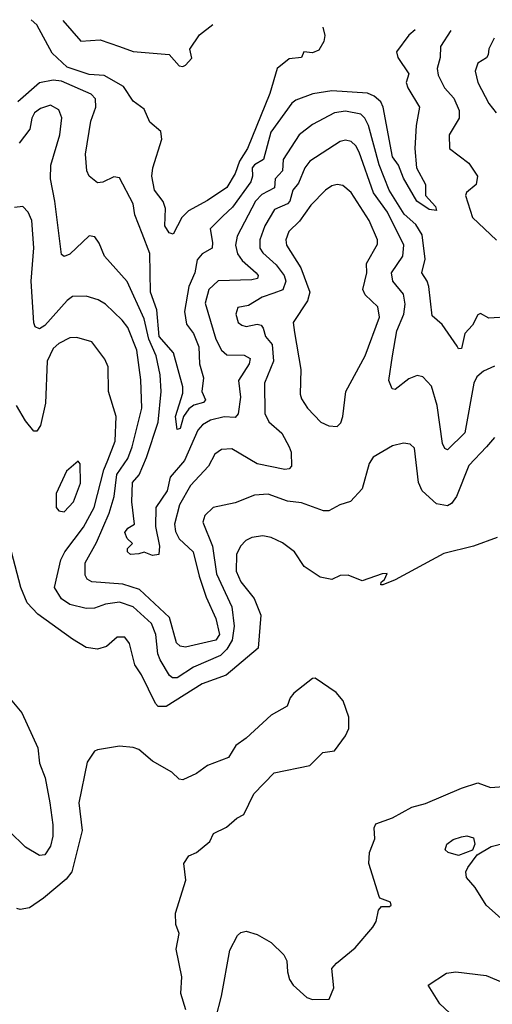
# Model space of a CAD drawing. Extents: x 1552294 to 1694791, y 811929 to 917222.
# Tile 390 of 643: x 1630553 to 1632267, y 912215 to 915782. Entities that reach past the tile are written whole.
import ezdxf

# ---------------------------------------------------------------- set-up
doc = ezdxf.new("R2010")
doc.units = 0

msp = doc.modelspace()

# ---------------------------------------------------------------- linework, layer by layer
at = {"layer": '0CON10XD'}
for points in [[(1631652.6, 915754.5), (1631659.4, 915725), (1631656.6, 915703.4), (1631638.8, 915671.2), (1631615, 915662), (1631584.1, 915665.9), (1631575.4, 915644.6), (1631530.2, 915639.8), (1631487.6, 915605), (1631460.2, 915515), (1631379, 915315), (1631350.3, 915269.7), (1631335, 915224.4), (1631305, 915174.2), (1631235, 915126.6), (1631165, 915090), (1631141.1, 915065), (1631110, 915005), (1631095, 915010), (1631080, 915035), (1631081.7, 915098.3), (1631073.8, 915123.8), (1631042.2, 915165), (1631032.5, 915215), (1631036.2, 915245), (1631068.8, 915348.8), (1631065, 915377.5), (1631025, 915411.2), (1631005, 915457.5), (1630965, 915487.1), (1630930, 915540), (1630859.5, 915579.5), (1630805, 915584), (1630725, 915609.5), (1630670.6, 915660.6), (1630615, 915763.8), (1630594.6, 915782)], [(1630709.7, 915779), (1630775, 915704.6), (1630845, 915708.8), (1630915.3, 915685.3), (1630965, 915666.7), (1631095, 915655.5), (1631131.2, 915615), (1631145, 915611.9), (1631155, 915617.1), (1631177.9, 915642.1), (1631170, 915675), (1631205, 915727.1), (1631254.2, 915764.8)], [(1631987.3, 915745.8), (1631964.3, 915725.7), (1631919.4, 915665), (1631924.3, 915645), (1631964.6, 915585.4), (1631955.4, 915555), (1631961.2, 915535), (1632003.2, 915465), (1631990.8, 915399.2), (1631986.1, 915315), (1631991.9, 915245), (1632025.4, 915185), (1632025.4, 915145), (1632061.5, 915105), (1632065, 915091.2), (1632038.1, 915095), (1631993.3, 915125), (1631945, 915208.5), (1631927, 915255), (1631904.9, 915284.9), (1631871.7, 915465), (1631862.5, 915485), (1631838.8, 915505), (1631815, 915515.4), (1631685, 915524.8), (1631616, 915514), (1631555, 915491.1), (1631540.9, 915479.1), (1631464.7, 915375), (1631438.1, 915275), (1631405, 915256.3), (1631396.4, 915245), (1631398, 915215), (1631392, 915195), (1631325, 915103.3), (1631289.9, 915070.1), (1631243.6, 915025), (1631253.2, 914975), (1631250.9, 914955), (1631215, 914933.9), (1631197.5, 914912.5), (1631188.6, 914865), (1631166.3, 914815), (1631150.8, 914725), (1631158.8, 914678.8), (1631183.3, 914645), (1631202.6, 914597.4), (1631205.8, 914535.8), (1631219.5, 914485), (1631213.8, 914435), (1631227.3, 914405), (1631219.5, 914395), (1631185, 914386), (1631167, 914373), (1631147.9, 914345), (1631135, 914301.1), (1631125, 914297.5), (1631118.5, 914345), (1631145, 914428.6), (1631145, 914452), (1631111, 914575), (1631059.1, 914635), (1631051.1, 914731.1), (1631027.5, 914795), (1631025.2, 914935), (1630998.1, 915008.1), (1630971.3, 915075), (1630964.7, 915115), (1630915, 915208.9), (1630895, 915213.2), (1630855, 915193.5), (1630835, 915191.4), (1630805.4, 915215.4), (1630796.7, 915235), (1630792, 915295), (1630811.6, 915415), (1630829.7, 915465), (1630827.9, 915495), (1630812.4, 915512.4), (1630705, 915559.6), (1630675, 915563), (1630625, 915552.8), (1630547.2, 915485)], [(1632117.1, 915742.4), (1632079.4, 915685), (1632078.2, 915645), (1632067.5, 915605), (1632070.9, 915580.9), (1632093.8, 915535), (1632127.2, 915497.2), (1632147.3, 915452.7), (1632147.3, 915425), (1632110.9, 915365), (1632111.8, 915315), (1632182.3, 915262.3), (1632213.3, 915215), (1632208.5, 915185), (1632174.1, 915155.9), (1632170.4, 915145), (1632195.4, 915065), (1632282.8, 914982.8)], [(1632274.5, 915715), (1632255, 915676.7), (1632252.5, 915655), (1632245.9, 915644.1), (1632215.3, 915624.7), (1632204.7, 915595), (1632215.4, 915555), (1632255, 915478.1), (1632281.1, 915445)], [(1632333.8, 914706.2), (1632255, 914701.1), (1632225, 914717.8), (1632215, 914712.5), (1632195, 914676), (1632167.1, 914645), (1632155, 914591.4), (1632145, 914589.2), (1632139.7, 914599.7), (1632085, 914677.8), (1632049.5, 914709.5), (1632037.2, 914815), (1632031.6, 914835), (1632011.6, 914865), (1632023.9, 914915), (1632012.7, 915002.7), (1631989.9, 915039.9), (1631947.2, 915077.2), (1631892.9, 915165), (1631856.6, 915256.6), (1631818.2, 915398.2), (1631805, 915425.4), (1631790, 915440), (1631735, 915451.1), (1631695.5, 915444.5), (1631615, 915401.9), (1631566.8, 915365), (1631509.4, 915275), (1631505.9, 915235), (1631479.3, 915205), (1631477.4, 915172.6), (1631431.7, 915148.3), (1631408.1, 915125), (1631342.2, 914997.8), (1631336.4, 914965), (1631343.8, 914933.8), (1631359.9, 914909.9), (1631411.2, 914865), (1631417.9, 914855), (1631416, 914845), (1631395, 914839.2), (1631273.7, 914836.3), (1631239.4, 914805), (1631225.8, 914755), (1631264.5, 914625), (1631284.7, 914585), (1631305, 914567.5), (1631367.3, 914567.3), (1631389.1, 914555), (1631385.8, 914535), (1631346.7, 914475), (1631353.6, 914415), (1631345.7, 914354.3), (1631335, 914341.1), (1631295, 914343.1), (1631245, 914331), (1631216.7, 914315), (1631199.2, 914295), (1631151.6, 914185), (1631098.7, 914125), (1631088.1, 914075), (1631047.7, 914015), (1631045.9, 913945.9), (1631060, 913875), (1631057.8, 913845), (1631035, 913841.1), (1631005, 913853.3), (1630985, 913847.5), (1630955, 913844.3), (1630943.8, 913855), (1630943.9, 913866.1), (1630962.5, 913885), (1630942.7, 913902.7), (1630934.4, 913925), (1630945, 913940), (1630970, 913955), (1630960.7, 914035), (1630962.6, 914105), (1630986.2, 914133.8), (1631013.8, 914196.2), (1631055.4, 914324.6), (1631067, 914435), (1631062.8, 914495), (1631048.3, 914565), (1631022, 914625), (1631005, 914698.2), (1630943.2, 914833.2), (1630861.2, 914925), (1630842.1, 914972.1), (1630825.4, 914995.4), (1630805, 914999.5), (1630735, 914933.1), (1630715, 914924.4), (1630705, 914931.2), (1630681.1, 915125), (1630665.4, 915205), (1630666.1, 915255), (1630698.6, 915365), (1630706.4, 915426.4), (1630695.5, 915455), (1630665, 915472.4), (1630629.2, 915460.8), (1630607.7, 915445), (1630597.3, 915425), (1630590.5, 915385), (1630551, 915335)], [(1632275, 914526.9), (1632235, 914508.5), (1632211.7, 914488.3), (1632199.7, 914465), (1632167.4, 914285), (1632105, 914223.8), (1632095, 914228.5), (1632087.2, 914247.2), (1632067, 914385), (1632046.8, 914455), (1632015, 914488), (1631995, 914492.9), (1631965, 914481.5), (1631915, 914442.5), (1631904.4, 914444.4), (1631891.9, 914475), (1631905.9, 914565), (1631920.9, 914655), (1631946.9, 914715), (1631951.7, 914751.7), (1631945, 914787.8), (1631906, 914835), (1631901.6, 914865), (1631943.2, 914925), (1631946.8, 914965), (1631886.8, 915085), (1631836.1, 915155), (1631785, 915302.5), (1631772.7, 915325), (1631755, 915341.1), (1631735, 915345.3), (1631715, 915341.2), (1631605, 915269.6), (1631587.9, 915245), (1631565, 915190), (1631544.4, 915165), (1631533.3, 915125), (1631525, 915114.8), (1631477.8, 915095), (1631441.9, 915035), (1631423.8, 914985), (1631424.8, 914955), (1631435, 914938), (1631483.9, 914893.9), (1631512, 914855), (1631518.3, 914835), (1631507.1, 914802.9), (1631475, 914792), (1631433.2, 914776.8), (1631383.1, 914746.9), (1631345, 914740), (1631336.7, 914715), (1631345.6, 914685), (1631358.6, 914675), (1631375, 914671), (1631415, 914678.7), (1631428.8, 914675), (1631436.9, 914665), (1631444.3, 914635), (1631469.3, 914605), (1631473.4, 914545), (1631441.6, 914465), (1631442.5, 914355), (1631456.8, 914325), (1631503.9, 914283.9), (1631530.6, 914235), (1631538.2, 914215), (1631539.5, 914165), (1631531.2, 914155), (1631515, 914153.1), (1631415, 914173.1), (1631322.8, 914227.2), (1631285.3, 914224.7), (1631261.2, 914208.8), (1631237.9, 914165), (1631172.3, 914095), (1631133.3, 914025), (1631114.8, 913955), (1631118.4, 913928.4), (1631131.7, 913901.7), (1631182, 913855), (1631204.3, 913765.7), (1631229.8, 913689.8), (1631265, 913612.9), (1631278.3, 913555), (1631265, 913533.9), (1631155, 913509.4), (1631135, 913512.6), (1631121.7, 913525), (1631096.8, 913616.8), (1630987.8, 913717.8), (1630927.9, 913737.9), (1630815.6, 913745.6), (1630798.5, 913755), (1630790.4, 913770.4), (1630790.8, 913815), (1630832, 913888), (1630877.7, 913995), (1630895.5, 914055), (1630905.9, 914135), (1630945, 914192.8), (1630961.9, 914235), (1630996.7, 914375), (1630992.2, 914477.8), (1630977.7, 914585), (1630945, 914666.9), (1630925, 914694.1), (1630865, 914752.1), (1630837.7, 914767.7), (1630795, 914780.4), (1630745, 914778.9), (1630725, 914764.5), (1630645, 914673.8), (1630625, 914662.5), (1630609.8, 914669.8), (1630604.2, 914684.2), (1630594.8, 914834.8), (1630605.3, 914955.3), (1630597.3, 915055), (1630583.6, 915085), (1630565.3, 915105.3), (1630535, 915101.9)], [(1631705, 914308.6), (1631717.7, 914322.3), (1631725.3, 914344.7), (1631736.2, 914435), (1631805.7, 914564.3), (1631857.7, 914705), (1631852.4, 914742.4), (1631806.6, 914785), (1631798.1, 914805), (1631811.7, 914865), (1631811.5, 914898.5), (1631851.4, 914968.6), (1631850.5, 914985), (1631821.1, 915055), (1631755, 915155.5), (1631725, 915181.2), (1631704.5, 915184.5), (1631685, 915180), (1631661.8, 915165), (1631609.8, 915110.2), (1631567.7, 915052.3), (1631529.1, 915015), (1631518.1, 914985), (1631520.5, 914965), (1631573.4, 914883.4), (1631605.2, 914795), (1631596.6, 914763.4), (1631545.4, 914685), (1631549.4, 914649.4), (1631573.1, 914515), (1631570, 914425), (1631575, 914408.8), (1631596.7, 914375), (1631645, 914324.4), (1631675, 914310.9), (1631705, 914308.6)], [(1632275, 914268.1), (1632246.5, 914235), (1632182.7, 914167.3), (1632137.3, 914055), (1632119.9, 914030.1), (1632105, 914021.2), (1632065, 914028), (1632012.5, 914075), (1632000, 914105), (1631985, 914230), (1631970, 914245), (1631945, 914248.6), (1631905, 914238.9), (1631835, 914197.8), (1631820.9, 914175), (1631795, 914082.9), (1631753, 914037), (1631714, 914025), (1631675, 914002.5), (1631655, 914002.9), (1631575, 914032.5), (1631525, 914037.7), (1631455, 914063.2), (1631405, 914059.2), (1631335, 914031.8), (1631255, 914015.5), (1631225, 913985.7), (1631218, 913962), (1631252.7, 913875), (1631267, 913775), (1631322.8, 913655), (1631331.6, 913585), (1631323.8, 913535), (1631305, 913501.5), (1631281.1, 913478.9), (1631183.5, 913436.5), (1631125, 913398.1), (1631108, 913398), (1631096.8, 913406.8), (1631063.1, 913463.1), (1631054.8, 913485), (1631047.4, 913555), (1631031.7, 913595), (1630965, 913655.7), (1630915, 913672.3), (1630865, 913664.4), (1630825, 913649.8), (1630795, 913648.7), (1630735, 913663.5), (1630705, 913684.1), (1630679.3, 913725), (1630702.1, 913825), (1630717, 913855), (1630785, 913944.2), (1630823.9, 914015), (1630858.2, 914151.8), (1630873.2, 914186.8), (1630900, 914255), (1630903.1, 914345), (1630875.8, 914435), (1630874.4, 914525), (1630862.6, 914552.6), (1630815, 914615.6), (1630761.1, 914631.1), (1630735, 914629.6), (1630695, 914609.1), (1630675, 914590.5), (1630653, 914545), (1630647, 914393), (1630628.5, 914311.5), (1630615, 914292), (1630605, 914292), (1630575, 914328.6), (1630542.1, 914385)], [(1630715, 913999.2), (1630748.5, 914035), (1630773.4, 914103.4), (1630773.3, 914173.3), (1630765, 914182.5), (1630722.9, 914147.1), (1630685.5, 914065.5), (1630685.8, 914015), (1630695, 914002.5), (1630715, 913999.2)], [(1632285, 913906.9), (1632198.8, 913875), (1632092, 913848), (1631915, 913753.3), (1631870, 913735), (1631862.5, 913735), (1631863.8, 913745), (1631876.1, 913753.9), (1631886.4, 913776.4), (1631867.5, 913775), (1631795, 913748.8), (1631745, 913769.6), (1631715, 913768.2), (1631685, 913754.4), (1631642.8, 913762.8), (1631585, 913801.4), (1631549.5, 913855), (1631507, 913887), (1631465, 913906.2), (1631435, 913912.2), (1631395, 913906.9), (1631373.1, 913895), (1631354.5, 913875), (1631340, 913845), (1631339, 913785), (1631355, 913746), (1631404.2, 913685), (1631427.3, 913625), (1631418.8, 913505), (1631302, 913408), (1631215, 913376.2), (1631085, 913294.1), (1631055, 913294.2), (1631046.4, 913305), (1630995, 913408.8), (1630970.8, 913445), (1630952.1, 913522.1), (1630935, 913545.8), (1630906.7, 913545), (1630868.3, 913511.7), (1630835, 913502.2), (1630795, 913507.5), (1630745, 913537.5), (1630618.9, 913628.9), (1630580, 913670), (1630557.3, 913725), (1630510, 913905)], [(1631156.1, 912195), (1631138.1, 912255), (1631142, 912315), (1631121.3, 912415), (1631132.1, 912472.1), (1631119.2, 912505), (1631118.1, 912545), (1631155.5, 912665), (1631148.6, 912725), (1631167, 912753), (1631194.4, 912765.6), (1631243.3, 912805), (1631256.2, 912833.8), (1631303.3, 912856.7), (1631340.7, 912889.3), (1631366.7, 912903.3), (1631402.7, 912977.3), (1631475.9, 913054.1), (1631605, 913080), (1631652.6, 913127.4), (1631695, 913133.3), (1631735, 913187.5), (1631746.7, 913215), (1631747.5, 913255), (1631726, 913315), (1631700.6, 913345), (1631625, 913397.1), (1631615, 913395.8), (1631547.4, 913342.6), (1631534.2, 913325), (1631523.8, 913295), (1631465, 913262.5), (1631375, 913179.4), (1631337.4, 913152.6), (1631310.3, 913109.7), (1631235, 913080), (1631195, 913051.1), (1631145, 913028.8), (1631131.2, 913031.2), (1631105, 913056), (1631035, 913096), (1630985, 913138.8), (1630965, 913146), (1630915, 913150.8), (1630835, 913136.7), (1630825, 913132.5), (1630797.7, 913092.3), (1630768.2, 912945), (1630780.5, 912845), (1630742.4, 912695), (1630721.5, 912668.5), (1630639.7, 912600.3), (1630588.7, 912565), (1630555, 912558.3), (1630542.7, 912562.7)], [(1630475, 913373.1), (1630561, 913271), (1630619.2, 913145), (1630625, 913088.8), (1630645.6, 913035.6), (1630663.3, 912945), (1630673.5, 912865), (1630674.1, 912825), (1630665, 912788.8), (1630645, 912757.5), (1630625, 912754.4), (1630575, 912784.6), (1630455, 912900)], [(1631264.4, 912165.6), (1631285.2, 912245), (1631315, 912412), (1631343.3, 912465), (1631355, 912475.6), (1631375, 912480), (1631415, 912468.5), (1631465, 912439.6), (1631510.8, 912395), (1631522.7, 912372.7), (1631525, 912332.5), (1631531.9, 912305), (1631545, 912284.5), (1631595, 912240), (1631615, 912232.9), (1631675.7, 912234.3), (1631692.9, 912275), (1631685.8, 912345), (1631702, 912365), (1631769.7, 912420.3), (1631834, 912495), (1631846.2, 912515), (1631854.1, 912555.9), (1631865, 912570), (1631895, 912570), (1631900, 912575), (1631897.5, 912585), (1631860, 912600), (1631856.4, 912606.4), (1631820, 912725), (1631822, 912765), (1631841.8, 912815), (1631838.9, 912855), (1631845, 912869.2), (1631905, 912890.4), (1631975, 912930), (1632025, 912942.9), (1632155, 912998.8), (1632215, 913017.5), (1632260.5, 913000.5), (1632307.5, 913005)], [(1632145, 912754.3), (1632106.7, 912765), (1632096.7, 912775), (1632102, 912795), (1632125, 912812.5), (1632155, 912821.9), (1632175.5, 912825.5), (1632198.5, 912818.5), (1632204.2, 912795), (1632195.9, 912774.1), (1632145, 912754.3)], [(1632388, 912448), (1632245.4, 912575), (1632205, 912638.5), (1632173.6, 912675), (1632171.5, 912695), (1632178.8, 912711.2), (1632212.7, 912757.3), (1632263.1, 912786.9), (1632315, 912800)], [(1632164.7, 912134.7), (1632077.6, 912217.6), (1632034.3, 912284.3), (1632101.4, 912328.6), (1632135, 912332.9), (1632245, 912319.3), (1632335, 912282.7)]]:
    msp.add_lwpolyline(points, dxfattribs=at)

doc.saveas('drawing.dxf')
